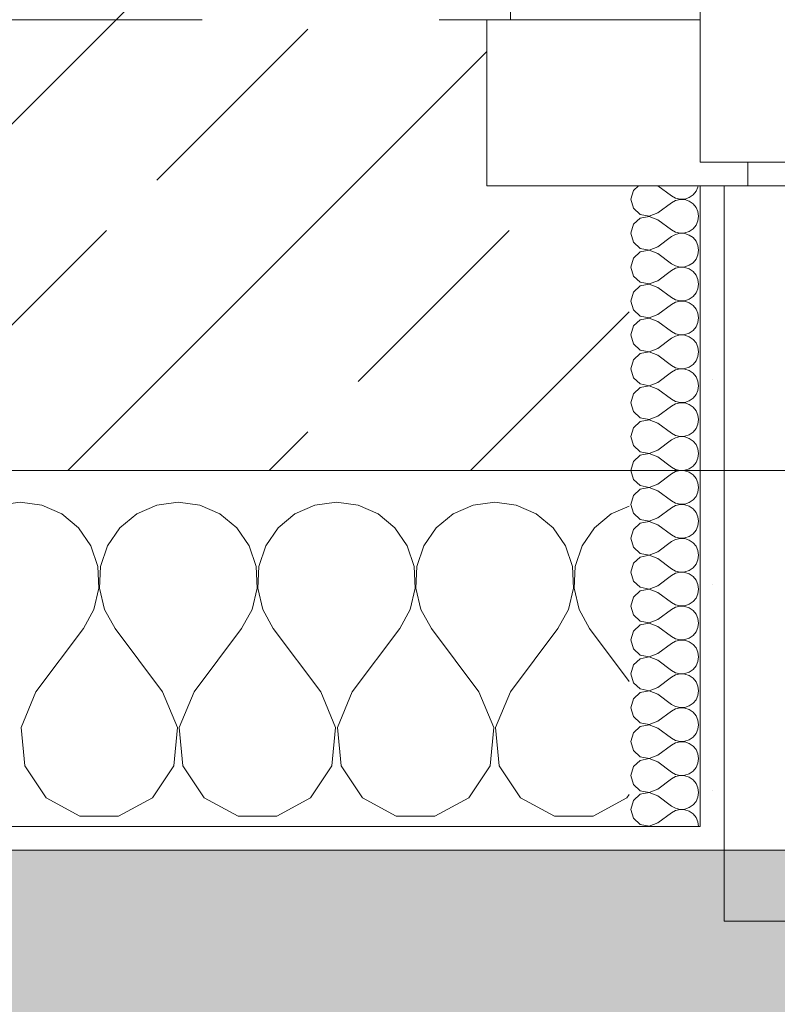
# Model space of a CAD drawing. Header units: metres. Extents: x -4 to 100, y -11 to 17.
# Tile 609 of 656: x 58.533 to 58.852, y -0.22 to 0.195. Entities that reach past the tile are written whole.
import ezdxf

# ---------------------------------------------------------------- set-up
doc = ezdxf.new("R2010")
doc.units = ezdxf.units.M
doc.header["$MEASUREMENT"] = 0
doc.linetypes.add('Strichlinie eng', pattern=[0.115, 0.075, -0.04])
doc.linetypes.add('Untersicht', pattern=[0.1, 0.075, -0.025])
for name, color, linetype in [('152 - Bemaßung_ Beschriftung.Ausbau', 7, 'Continuous'), ('302 - Elemente.Schraffur', 7, 'Continuous'), ('603 - Struktur.Bodenplatte_ Decke Roh', 7, 'Continuous'), ('604 - Struktur.Wand Aussen', 7, 'Continuous'), ('Neubau_653 - Abdeckung.TB Verkofferung', 7, 'Continuous')]:
    doc.layers.add(name, color=color, linetype=linetype)
doc.styles.add('ERSTELLTER_STIL_2', font='txt')
doc.dimstyles.new('ERSTELLTER_STIL__5', dxfattribs={"dimtxt": 0.1, "dimasz": 0.0532, "dimexe": 0.18, "dimexo": 0.0625, "dimgap": 0, "dimtad": 1, "dimtih": 1, "dimtoh": 1, "dimzin": 0, "dimdsep": 46, "dimtxsty": 'ERSTELLTER_STIL_2', "dimblk": 'ARROWHEAD_2', "dimblk1": 'ARROWHEAD_2', "dimblk2": 'ARROWHEAD_2', "dimcen": 0.09, "dimse1": 1, "dimse2": 1, "dimclrd": 7, "dimclre": 7, "dimclrt": 7, "dimazin": 0, "dimtfac": 1, "dimtdec": 4, "dimtmove": 0, "dimatfit": 3, "dimfxl": 1, "dimtolj": 1, "dimtzin": 0, "dimarcsym": 0})
pattern_1 = [(0, (0, 0), (0, 0.08660254), [0, -0.05]), (0, (0.025, 0.0433), (0, 0.08660254), [0, -0.05])]

# ---------------------------------------------------------------- blocks, each defined once
blk = doc.blocks.new('*X159')
at = {"layer": '604 - Struktur.Wand Aussen', "color": 7, "linetype": 'Continuous', "lineweight": 5}
for p, q in [((58.53333, -0.00833), (58.52422, -0.0096)), ((58.54244, -0.0096), (58.53333, -0.00833)), ((58.55086, -0.01331), (58.54244, -0.0096)), ((58.59089, -0.0096), (58.58248, -0.01331)), ((58.6, -0.00833), (58.59089, -0.0096)), ((58.60911, -0.0096), (58.6, -0.00833)), ((58.61752, -0.01331), (58.60911, -0.0096)), ((58.65756, -0.0096), (58.64914, -0.01331)), ((58.66667, -0.00833), (58.65756, -0.0096)), ((58.67578, -0.0096), (58.66667, -0.00833)), ((58.68419, -0.01331), (58.67578, -0.0096)), ((58.72422, -0.0096), (58.71581, -0.01331)), ((58.73333, -0.00833), (58.72422, -0.0096)), ((58.74244, -0.0096), (58.73333, -0.00833)), ((58.75086, -0.01331), (58.74244, -0.0096)), ((58.79, -0.00999), (58.78248, -0.01331)), ((58.55794, -0.01918), (58.55086, -0.01331)), ((58.58248, -0.01331), (58.57539, -0.01918)), ((58.62461, -0.01918), (58.61752, -0.01331)), ((58.64914, -0.01331), (58.64206, -0.01918)), ((58.69127, -0.01918), (58.68419, -0.01331)), ((58.71581, -0.01331), (58.70873, -0.01918)), ((58.75794, -0.01918), (58.75086, -0.01331)), ((58.78248, -0.01331), (58.77539, -0.01918)), ((58.56315, -0.02676), (58.55794, -0.01918)), ((58.57539, -0.01918), (58.57019, -0.02676)), ((58.62981, -0.02676), (58.62461, -0.01918)), ((58.64206, -0.01918), (58.63685, -0.02676)), ((58.69648, -0.02676), (58.69127, -0.01918)), ((58.70873, -0.01918), (58.70352, -0.02676)), ((58.76315, -0.02676), (58.75794, -0.01918)), ((58.77539, -0.01918), (58.77019, -0.02676)), ((58.56609, -0.03547), (58.56315, -0.02676)), ((58.57019, -0.02676), (58.56725, -0.03547)), ((58.63275, -0.03547), (58.62981, -0.02676)), ((58.63685, -0.02676), (58.63391, -0.03547)), ((58.69942, -0.03547), (58.69648, -0.02676)), ((58.70352, -0.02676), (58.70058, -0.03547)), ((58.76609, -0.03547), (58.76315, -0.02676)), ((58.77019, -0.02676), (58.76725, -0.03547)), ((58.56653, -0.04466), (58.56609, -0.03547)), ((58.56725, -0.03547), (58.5668, -0.04466)), ((58.6332, -0.04466), (58.63275, -0.03547)), ((58.63391, -0.03547), (58.63347, -0.04466)), ((58.69987, -0.04466), (58.69942, -0.03547)), ((58.70058, -0.03547), (58.70013, -0.04466)), ((58.76653, -0.04466), (58.76609, -0.03547)), ((58.76725, -0.03547), (58.7668, -0.04466)), ((58.56445, -0.05362), (58.56653, -0.04466)), ((58.5668, -0.04466), (58.56888, -0.05362)), ((58.63112, -0.05362), (58.6332, -0.04466)), ((58.63347, -0.04466), (58.63555, -0.05362)), ((58.69778, -0.05362), (58.69987, -0.04466)), ((58.70013, -0.04466), (58.70222, -0.05362)), ((58.76445, -0.05362), (58.76653, -0.04466)), ((58.7668, -0.04466), (58.76888, -0.05362)), ((58.56, -0.06167), (58.56445, -0.05362)), ((58.56888, -0.05362), (58.57333, -0.06167)), ((58.62667, -0.06167), (58.63112, -0.05362)), ((58.63555, -0.05362), (58.64, -0.06167)), ((58.69333, -0.06167), (58.69778, -0.05362)), ((58.70222, -0.05362), (58.70667, -0.06167)), ((58.76, -0.06167), (58.76445, -0.05362)), ((58.76888, -0.05362), (58.77333, -0.06167)), ((58.54, -0.08833), (58.56, -0.06167)), ((58.59333, -0.08833), (58.57333, -0.06167)), ((58.60667, -0.08833), (58.62667, -0.06167)), ((58.66, -0.08833), (58.64, -0.06167)), ((58.67333, -0.08833), (58.69333, -0.06167)), ((58.72667, -0.08833), (58.70667, -0.06167)), ((58.74, -0.08833), (58.76, -0.06167)), ((58.79, -0.08389), (58.77333, -0.06167)), ((58.54, -0.08833), (58.53371, -0.1033)), ((58.59962, -0.1033), (58.59333, -0.08833)), ((58.60667, -0.08833), (58.60038, -0.1033)), ((58.66629, -0.1033), (58.66, -0.08833)), ((58.67333, -0.08833), (58.66705, -0.1033)), ((58.73295, -0.1033), (58.72667, -0.08833)), ((58.74, -0.08833), (58.73371, -0.1033)), ((58.53371, -0.1033), (58.53525, -0.11947)), ((58.59808, -0.11947), (58.59962, -0.1033)), ((58.60038, -0.1033), (58.60192, -0.11947)), ((58.66475, -0.11947), (58.66629, -0.1033)), ((58.66705, -0.1033), (58.66858, -0.11947)), ((58.73142, -0.11947), (58.73295, -0.1033)), ((58.73371, -0.1033), (58.73525, -0.11947)), ((58.53525, -0.11947), (58.54424, -0.13299)), ((58.5891, -0.13299), (58.59808, -0.11947)), ((58.60192, -0.11947), (58.6109, -0.13299)), ((58.65576, -0.13299), (58.66475, -0.11947)), ((58.66858, -0.11947), (58.67757, -0.13299)), ((58.72243, -0.13299), (58.73142, -0.11947)), ((58.73525, -0.11947), (58.74424, -0.13299)), ((58.7891, -0.13299), (58.79, -0.13163)), ((58.54424, -0.13299), (58.55855, -0.14066)), ((58.57479, -0.14066), (58.5891, -0.13299)), ((58.6109, -0.13299), (58.62521, -0.14066)), ((58.64145, -0.14066), (58.65576, -0.13299)), ((58.67757, -0.13299), (58.69188, -0.14066)), ((58.70812, -0.14066), (58.72243, -0.13299)), ((58.74424, -0.13299), (58.75855, -0.14066)), ((58.77479, -0.14066), (58.7891, -0.13299)), ((58.55855, -0.14066), (58.57479, -0.14066)), ((58.62521, -0.14066), (58.64145, -0.14066)), ((58.69188, -0.14066), (58.70812, -0.14066)), ((58.75855, -0.14066), (58.77479, -0.14066))]:
    blk.add_line(p, q, dxfattribs=at)
blk = doc.blocks.new('*X161')
at = {"layer": '604 - Struktur.Wand Aussen', "color": 7, "linetype": 'Continuous', "lineweight": 5}
for p, q in [((58.79392, 0.125), (58.79178, 0.12304)), ((58.80214, 0.125), (58.80786, 0.12071)), ((58.81901, 0.12448), (58.81909, 0.125)), ((58.79178, 0.12304), (58.79071, 0.11929)), ((58.80786, 0.12071), (58.80958, 0.11976)), ((58.81534, 0.12004), (58.81696, 0.12116)), ((58.81696, 0.12116), (58.81822, 0.12267)), ((58.81822, 0.12267), (58.81901, 0.12448)), ((58.79071, 0.11929), (58.79178, 0.11553)), ((58.80214, 0.11357), (58.80786, 0.11786)), ((58.80958, 0.11881), (58.80786, 0.11786)), ((58.80958, 0.11976), (58.8115, 0.11931)), ((58.8115, 0.11926), (58.80958, 0.11881)), ((58.8115, 0.11931), (58.81347, 0.11941)), ((58.81347, 0.11916), (58.8115, 0.11926)), ((58.81347, 0.11941), (58.81534, 0.12004)), ((58.81534, 0.11853), (58.81347, 0.11916)), ((58.81696, 0.11742), (58.81534, 0.11853)), ((58.81822, 0.1159), (58.81696, 0.11742)), ((58.79178, 0.11553), (58.79466, 0.1129)), ((58.79466, 0.1129), (58.7985, 0.11217)), ((58.7985, 0.11211), (58.79466, 0.11139)), ((58.7985, 0.11217), (58.80214, 0.11357)), ((58.80214, 0.11071), (58.7985, 0.11211)), ((58.81901, 0.11409), (58.81822, 0.1159)), ((58.81929, 0.11214), (58.81901, 0.11409)), ((58.81901, 0.11019), (58.81929, 0.11214)), ((58.79178, 0.10876), (58.79071, 0.105)), ((58.79466, 0.11139), (58.79178, 0.10876)), ((58.80214, 0.11071), (58.80786, 0.10643)), ((58.81696, 0.10687), (58.81822, 0.10839)), ((58.81822, 0.10839), (58.81901, 0.11019)), ((58.79071, 0.105), (58.79178, 0.10124)), ((58.80786, 0.10643), (58.80958, 0.10547)), ((58.80958, 0.10453), (58.80786, 0.10357)), ((58.80958, 0.10547), (58.8115, 0.10503)), ((58.8115, 0.10497), (58.80958, 0.10453)), ((58.8115, 0.10503), (58.81347, 0.10512)), ((58.81347, 0.10488), (58.8115, 0.10497)), ((58.81347, 0.10512), (58.81534, 0.10575)), ((58.81534, 0.10425), (58.81347, 0.10488)), ((58.81534, 0.10575), (58.81696, 0.10687)), ((58.81696, 0.10313), (58.81534, 0.10425)), ((58.79178, 0.10124), (58.79466, 0.09861)), ((58.80214, 0.09929), (58.80786, 0.10357)), ((58.81822, 0.10161), (58.81696, 0.10313)), ((58.81901, 0.09981), (58.81822, 0.10161)), ((58.81929, 0.09786), (58.81901, 0.09981)), ((58.79466, 0.0971), (58.79178, 0.09447)), ((58.79466, 0.09861), (58.7985, 0.09789)), ((58.7985, 0.09783), (58.79466, 0.0971)), ((58.7985, 0.09789), (58.80214, 0.09929)), ((58.80214, 0.09643), (58.7985, 0.09783)), ((58.80214, 0.09643), (58.80786, 0.09214)), ((58.81822, 0.0941), (58.81901, 0.09591)), ((58.81901, 0.09591), (58.81929, 0.09786)), ((58.79178, 0.09447), (58.79071, 0.09071)), ((58.80786, 0.09214), (58.80958, 0.09119)), ((58.81347, 0.09084), (58.81534, 0.09147)), ((58.81534, 0.09147), (58.81696, 0.09258)), ((58.81696, 0.09258), (58.81822, 0.0941)), ((58.79071, 0.09071), (58.79178, 0.08696)), ((58.80214, 0.085), (58.80786, 0.08929)), ((58.80958, 0.09024), (58.80786, 0.08929)), ((58.80958, 0.09119), (58.8115, 0.09074)), ((58.8115, 0.09069), (58.80958, 0.09024)), ((58.8115, 0.09074), (58.81347, 0.09084)), ((58.81347, 0.09059), (58.8115, 0.09069)), ((58.81534, 0.08996), (58.81347, 0.09059)), ((58.81696, 0.08884), (58.81534, 0.08996)), ((58.81822, 0.08733), (58.81696, 0.08884)), ((58.81901, 0.08552), (58.81822, 0.08733)), ((58.79178, 0.08696), (58.79466, 0.08433)), ((58.79466, 0.08433), (58.7985, 0.0836)), ((58.7985, 0.08354), (58.79466, 0.08282)), ((58.7985, 0.0836), (58.80214, 0.085)), ((58.80214, 0.08214), (58.7985, 0.08354)), ((58.81929, 0.08357), (58.81901, 0.08552)), ((58.81901, 0.08162), (58.81929, 0.08357)), ((58.79178, 0.08018), (58.79071, 0.07643)), ((58.79466, 0.08282), (58.79178, 0.08018)), ((58.80214, 0.08214), (58.80786, 0.07786)), ((58.81696, 0.0783), (58.81822, 0.07982)), ((58.81822, 0.07982), (58.81901, 0.08162)), ((58.79071, 0.07643), (58.79178, 0.07267)), ((58.80214, 0.07071), (58.80786, 0.075)), ((58.80786, 0.07786), (58.80958, 0.0769)), ((58.80958, 0.07595), (58.80786, 0.075)), ((58.80958, 0.0769), (58.8115, 0.07646)), ((58.8115, 0.0764), (58.80958, 0.07595)), ((58.8115, 0.07646), (58.81347, 0.07655)), ((58.81347, 0.0763), (58.8115, 0.0764)), ((58.81347, 0.07655), (58.81534, 0.07718)), ((58.81534, 0.07567), (58.81347, 0.0763)), ((58.81534, 0.07718), (58.81696, 0.0783)), ((58.81696, 0.07456), (58.81534, 0.07567)), ((58.79178, 0.07267), (58.79466, 0.07004)), ((58.7985, 0.06931), (58.80214, 0.07071)), ((58.81822, 0.07304), (58.81696, 0.07456)), ((58.81901, 0.07124), (58.81822, 0.07304)), ((58.81929, 0.06929), (58.81901, 0.07124)), ((58.79466, 0.06853), (58.79178, 0.0659)), ((58.79466, 0.07004), (58.7985, 0.06931)), ((58.7985, 0.06926), (58.79466, 0.06853)), ((58.80214, 0.06786), (58.7985, 0.06926)), ((58.80214, 0.06786), (58.80786, 0.06357)), ((58.81822, 0.06553), (58.81901, 0.06733)), ((58.81901, 0.06733), (58.81929, 0.06929)), ((58.79178, 0.0659), (58.79071, 0.06214)), ((58.80786, 0.06357), (58.80958, 0.06262)), ((58.80958, 0.06262), (58.8115, 0.06217)), ((58.8115, 0.06217), (58.81347, 0.06227)), ((58.81347, 0.06227), (58.81534, 0.0629)), ((58.81534, 0.0629), (58.81696, 0.06401)), ((58.81696, 0.06401), (58.81822, 0.06553)), ((58.79071, 0.06214), (58.79178, 0.05839)), ((58.79178, 0.05839), (58.79466, 0.05575)), ((58.80214, 0.05643), (58.80786, 0.06071)), ((58.80958, 0.06167), (58.80786, 0.06071)), ((58.8115, 0.06211), (58.80958, 0.06167)), ((58.81347, 0.06202), (58.8115, 0.06211)), ((58.81534, 0.06139), (58.81347, 0.06202)), ((58.81696, 0.06027), (58.81534, 0.06139)), ((58.81822, 0.05876), (58.81696, 0.06027)), ((58.81901, 0.05695), (58.81822, 0.05876)), ((58.79466, 0.05425), (58.79178, 0.05161)), ((58.79466, 0.05575), (58.7985, 0.05503)), ((58.7985, 0.05497), (58.79466, 0.05425)), ((58.7985, 0.05503), (58.80214, 0.05643)), ((58.80214, 0.05357), (58.7985, 0.05497)), ((58.81929, 0.055), (58.81901, 0.05695)), ((58.81901, 0.05305), (58.81929, 0.055)), ((58.79178, 0.05161), (58.79071, 0.04786)), ((58.80214, 0.05357), (58.80786, 0.04929)), ((58.81696, 0.04973), (58.81822, 0.05124)), ((58.81822, 0.05124), (58.81901, 0.05305)), ((58.79071, 0.04786), (58.79178, 0.0441)), ((58.80214, 0.04214), (58.80786, 0.04643)), ((58.80786, 0.04929), (58.80958, 0.04833)), ((58.80958, 0.04738), (58.80786, 0.04643)), ((58.80958, 0.04833), (58.8115, 0.04789)), ((58.8115, 0.04783), (58.80958, 0.04738)), ((58.8115, 0.04789), (58.81347, 0.04798)), ((58.81347, 0.04773), (58.8115, 0.04783)), ((58.81347, 0.04798), (58.81534, 0.04861)), ((58.81534, 0.0471), (58.81347, 0.04773)), ((58.81534, 0.04861), (58.81696, 0.04973)), ((58.81696, 0.04599), (58.81534, 0.0471)), ((58.81822, 0.04447), (58.81696, 0.04599)), ((58.79178, 0.0441), (58.79466, 0.04147)), ((58.7985, 0.04074), (58.80214, 0.04214)), ((58.81901, 0.04267), (58.81822, 0.04447)), ((58.81929, 0.04071), (58.81901, 0.04267)), ((58.79466, 0.03996), (58.79178, 0.03733)), ((58.79466, 0.04147), (58.7985, 0.04074)), ((58.7985, 0.04069), (58.79466, 0.03996)), ((58.80214, 0.03929), (58.7985, 0.04069)), ((58.80214, 0.03929), (58.80786, 0.035)), ((58.81822, 0.03696), (58.81901, 0.03876)), ((58.81901, 0.03876), (58.81929, 0.04071)), ((58.79178, 0.03733), (58.79071, 0.03357)), ((58.79071, 0.03357), (58.79178, 0.02982)), ((58.80786, 0.035), (58.80958, 0.03405)), ((58.80958, 0.03405), (58.8115, 0.0336)), ((58.8115, 0.03354), (58.80958, 0.0331)), ((58.8115, 0.0336), (58.81347, 0.0337)), ((58.81347, 0.03345), (58.8115, 0.03354)), ((58.81347, 0.0337), (58.81534, 0.03433)), ((58.81534, 0.03282), (58.81347, 0.03345)), ((58.81534, 0.03433), (58.81696, 0.03544)), ((58.81696, 0.03544), (58.81822, 0.03696)), ((58.79178, 0.02982), (58.79466, 0.02718)), ((58.80214, 0.02786), (58.80786, 0.03214)), ((58.80958, 0.0331), (58.80786, 0.03214)), ((58.81696, 0.0317), (58.81534, 0.03282)), ((58.81822, 0.03018), (58.81696, 0.0317)), ((58.81901, 0.02838), (58.81822, 0.03018)), ((58.79466, 0.02567), (58.79178, 0.02304)), ((58.79466, 0.02718), (58.7985, 0.02646)), ((58.7985, 0.0264), (58.79466, 0.02567)), ((58.7985, 0.02646), (58.80214, 0.02786)), ((58.80214, 0.025), (58.7985, 0.0264)), ((58.80214, 0.025), (58.80786, 0.02071)), ((58.81929, 0.02643), (58.81901, 0.02838)), ((58.81901, 0.02448), (58.81929, 0.02643)), ((58.79178, 0.02304), (58.79071, 0.01929)), ((58.81534, 0.02004), (58.81696, 0.02116)), ((58.81696, 0.02116), (58.81822, 0.02267)), ((58.81822, 0.02267), (58.81901, 0.02448)), ((58.79071, 0.01929), (58.79178, 0.01553)), ((58.80214, 0.01357), (58.80786, 0.01786)), ((58.80786, 0.02071), (58.80958, 0.01976)), ((58.80958, 0.01881), (58.80786, 0.01786)), ((58.80958, 0.01976), (58.8115, 0.01931)), ((58.8115, 0.01926), (58.80958, 0.01881)), ((58.8115, 0.01931), (58.81347, 0.01941)), ((58.81347, 0.01916), (58.8115, 0.01926)), ((58.81347, 0.01941), (58.81534, 0.02004)), ((58.81534, 0.01853), (58.81347, 0.01916)), ((58.81696, 0.01742), (58.81534, 0.01853)), ((58.81822, 0.0159), (58.81696, 0.01742)), ((58.79178, 0.01553), (58.79466, 0.0129)), ((58.79466, 0.0129), (58.7985, 0.01217)), ((58.7985, 0.01217), (58.80214, 0.01357)), ((58.81901, 0.01409), (58.81822, 0.0159)), ((58.81929, 0.01214), (58.81901, 0.01409)), ((58.79178, 0.00876), (58.79071, 0.005)), ((58.79466, 0.01139), (58.79178, 0.00876)), ((58.7985, 0.01211), (58.79466, 0.01139)), ((58.80214, 0.01071), (58.7985, 0.01211)), ((58.80214, 0.01071), (58.80786, 0.00643)), ((58.81696, 0.00687), (58.81822, 0.00839)), ((58.81822, 0.00839), (58.81901, 0.01019)), ((58.81901, 0.01019), (58.81929, 0.01214)), ((58.79071, 0.005), (58.79178, 0.00124)), ((58.80786, 0.00643), (58.80958, 0.00547)), ((58.80958, 0.00453), (58.80786, 0.00357)), ((58.80958, 0.00547), (58.8115, 0.00503)), ((58.8115, 0.00497), (58.80958, 0.00453)), ((58.8115, 0.00503), (58.81347, 0.00512)), ((58.81347, 0.00488), (58.8115, 0.00497)), ((58.81347, 0.00512), (58.81534, 0.00575)), ((58.81534, 0.00425), (58.81347, 0.00488)), ((58.81534, 0.00575), (58.81696, 0.00687)), ((58.81696, 0.00313), (58.81534, 0.00425)), ((58.79178, 0.00124), (58.79466, -0.00139)), ((58.80214, -0.00071), (58.80786, 0.00357)), ((58.81822, 0.00161), (58.81696, 0.00313)), ((58.81901, -0.00019), (58.81822, 0.00161)), ((58.79466, -0.0029), (58.79178, -0.00553)), ((58.79466, -0.00139), (58.7985, -0.00211)), ((58.7985, -0.00217), (58.79466, -0.0029)), ((58.7985, -0.00211), (58.80214, -0.00071)), ((58.80214, -0.00357), (58.7985, -0.00217)), ((58.80214, -0.00357), (58.80786, -0.00786)), ((58.81822, -0.0059), (58.81901, -0.00409)), ((58.81929, -0.00214), (58.81901, -0.00019)), ((58.81901, -0.00409), (58.81929, -0.00214)), ((58.79178, -0.00553), (58.79071, -0.00929)), ((58.80786, -0.00786), (58.80958, -0.00881)), ((58.81534, -0.00853), (58.81696, -0.00742)), ((58.81696, -0.00742), (58.81822, -0.0059)), ((58.79071, -0.00929), (58.79178, -0.01304)), ((58.80214, -0.015), (58.80786, -0.01071)), ((58.80958, -0.00976), (58.80786, -0.01071)), ((58.80958, -0.00881), (58.8115, -0.00926)), ((58.8115, -0.00931), (58.80958, -0.00976)), ((58.8115, -0.00926), (58.81347, -0.00916)), ((58.81347, -0.00941), (58.8115, -0.00931)), ((58.81347, -0.00916), (58.81534, -0.00853)), ((58.81534, -0.01004), (58.81347, -0.00941)), ((58.81696, -0.01116), (58.81534, -0.01004)), ((58.81822, -0.01267), (58.81696, -0.01116)), ((58.79178, -0.01304), (58.79466, -0.01567)), ((58.79466, -0.01567), (58.7985, -0.0164)), ((58.7985, -0.01646), (58.79466, -0.01718)), ((58.7985, -0.0164), (58.80214, -0.015)), ((58.80214, -0.01786), (58.7985, -0.01646)), ((58.81901, -0.01448), (58.81822, -0.01267)), ((58.81929, -0.01643), (58.81901, -0.01448)), ((58.81901, -0.01838), (58.81929, -0.01643)), ((58.79178, -0.01982), (58.79071, -0.02357)), ((58.79466, -0.01718), (58.79178, -0.01982)), ((58.80214, -0.01786), (58.80786, -0.02214)), ((58.81696, -0.0217), (58.81822, -0.02018)), ((58.81822, -0.02018), (58.81901, -0.01838)), ((58.79071, -0.02357), (58.79178, -0.02733)), ((58.80786, -0.02214), (58.80958, -0.0231)), ((58.80958, -0.02405), (58.80786, -0.025)), ((58.80958, -0.0231), (58.8115, -0.02354)), ((58.8115, -0.0236), (58.80958, -0.02405)), ((58.8115, -0.02354), (58.81347, -0.02345)), ((58.81347, -0.0237), (58.8115, -0.0236)), ((58.81347, -0.02345), (58.81534, -0.02282)), ((58.81534, -0.02433), (58.81347, -0.0237)), ((58.81534, -0.02282), (58.81696, -0.0217)), ((58.81696, -0.02544), (58.81534, -0.02433)), ((58.79178, -0.02733), (58.79466, -0.02996)), ((58.80214, -0.02929), (58.80786, -0.025)), ((58.81822, -0.02696), (58.81696, -0.02544)), ((58.81901, -0.02876), (58.81822, -0.02696)), ((58.81929, -0.03071), (58.81901, -0.02876)), ((58.79466, -0.03147), (58.79178, -0.0341)), ((58.79466, -0.02996), (58.7985, -0.03069)), ((58.7985, -0.03074), (58.79466, -0.03147)), ((58.7985, -0.03069), (58.80214, -0.02929)), ((58.80214, -0.03214), (58.7985, -0.03074)), ((58.80214, -0.03214), (58.80786, -0.03643)), ((58.81822, -0.03447), (58.81901, -0.03267)), ((58.81901, -0.03267), (58.81929, -0.03071)), ((58.79178, -0.0341), (58.79071, -0.03786)), ((58.80786, -0.03643), (58.80958, -0.03738)), ((58.81347, -0.03773), (58.81534, -0.0371)), ((58.81534, -0.0371), (58.81696, -0.03599)), ((58.81696, -0.03599), (58.81822, -0.03447)), ((58.79071, -0.03786), (58.79178, -0.04161)), ((58.80214, -0.04357), (58.80786, -0.03929)), ((58.80958, -0.03833), (58.80786, -0.03929)), ((58.80958, -0.03738), (58.8115, -0.03783)), ((58.8115, -0.03789), (58.80958, -0.03833)), ((58.8115, -0.03783), (58.81347, -0.03773)), ((58.81347, -0.03798), (58.8115, -0.03789)), ((58.81534, -0.03861), (58.81347, -0.03798)), ((58.81696, -0.03973), (58.81534, -0.03861)), ((58.81822, -0.04124), (58.81696, -0.03973)), ((58.81901, -0.04305), (58.81822, -0.04124)), ((58.79178, -0.04161), (58.79466, -0.04425)), ((58.79466, -0.04425), (58.7985, -0.04497)), ((58.7985, -0.04503), (58.79466, -0.04575)), ((58.7985, -0.04497), (58.80214, -0.04357)), ((58.80214, -0.04643), (58.7985, -0.04503)), ((58.81929, -0.045), (58.81901, -0.04305)), ((58.81901, -0.04695), (58.81929, -0.045)), ((58.79178, -0.04839), (58.79071, -0.05214)), ((58.79466, -0.04575), (58.79178, -0.04839)), ((58.80214, -0.04643), (58.80786, -0.05071)), ((58.81696, -0.05027), (58.81822, -0.04876)), ((58.81822, -0.04876), (58.81901, -0.04695)), ((58.79071, -0.05214), (58.79178, -0.0559)), ((58.80214, -0.05786), (58.80786, -0.05357)), ((58.80786, -0.05071), (58.80958, -0.05167)), ((58.80958, -0.05262), (58.80786, -0.05357)), ((58.80958, -0.05167), (58.8115, -0.05211)), ((58.8115, -0.05217), (58.80958, -0.05262)), ((58.8115, -0.05211), (58.81347, -0.05202)), ((58.81347, -0.05227), (58.8115, -0.05217)), ((58.81347, -0.05202), (58.81534, -0.05139)), ((58.81534, -0.0529), (58.81347, -0.05227)), ((58.81534, -0.05139), (58.81696, -0.05027)), ((58.81696, -0.05401), (58.81534, -0.0529)), ((58.79178, -0.0559), (58.79466, -0.05853)), ((58.7985, -0.05926), (58.80214, -0.05786)), ((58.81822, -0.05553), (58.81696, -0.05401)), ((58.81901, -0.05733), (58.81822, -0.05553)), ((58.81929, -0.05929), (58.81901, -0.05733)), ((58.79466, -0.06004), (58.79178, -0.06267)), ((58.79466, -0.05853), (58.7985, -0.05926)), ((58.7985, -0.05931), (58.79466, -0.06004)), ((58.80214, -0.06071), (58.7985, -0.05931)), ((58.80214, -0.06071), (58.80786, -0.065)), ((58.81822, -0.06304), (58.81901, -0.06124)), ((58.81901, -0.06124), (58.81929, -0.05929)), ((58.79178, -0.06267), (58.79071, -0.06643)), ((58.80786, -0.065), (58.80958, -0.06595)), ((58.80958, -0.06595), (58.8115, -0.0664)), ((58.8115, -0.0664), (58.81347, -0.0663)), ((58.81347, -0.0663), (58.81534, -0.06567)), ((58.81534, -0.06567), (58.81696, -0.06456)), ((58.81696, -0.06456), (58.81822, -0.06304)), ((58.79071, -0.06643), (58.79178, -0.07018)), ((58.79178, -0.07018), (58.79466, -0.07282)), ((58.80214, -0.07214), (58.80786, -0.06786)), ((58.80958, -0.0669), (58.80786, -0.06786)), ((58.8115, -0.06646), (58.80958, -0.0669)), ((58.81347, -0.06655), (58.8115, -0.06646)), ((58.81534, -0.06718), (58.81347, -0.06655)), ((58.81696, -0.0683), (58.81534, -0.06718)), ((58.81822, -0.06982), (58.81696, -0.0683)), ((58.81901, -0.07162), (58.81822, -0.06982)), ((58.79466, -0.07433), (58.79178, -0.07696)), ((58.79466, -0.07282), (58.7985, -0.07354)), ((58.7985, -0.0736), (58.79466, -0.07433)), ((58.7985, -0.07354), (58.80214, -0.07214)), ((58.80214, -0.075), (58.7985, -0.0736)), ((58.81929, -0.07357), (58.81901, -0.07162)), ((58.81901, -0.07552), (58.81929, -0.07357)), ((58.79178, -0.07696), (58.79071, -0.08071)), ((58.80214, -0.075), (58.80786, -0.07929)), ((58.81534, -0.07996), (58.81696, -0.07884)), ((58.81696, -0.07884), (58.81822, -0.07733)), ((58.81822, -0.07733), (58.81901, -0.07552)), ((58.79071, -0.08071), (58.79178, -0.08447)), ((58.80214, -0.08643), (58.80786, -0.08214)), ((58.80786, -0.07929), (58.80958, -0.08024)), ((58.80958, -0.08119), (58.80786, -0.08214)), ((58.80958, -0.08024), (58.8115, -0.08069)), ((58.8115, -0.08074), (58.80958, -0.08119)), ((58.8115, -0.08069), (58.81347, -0.08059)), ((58.81347, -0.08084), (58.8115, -0.08074)), ((58.81347, -0.08059), (58.81534, -0.07996)), ((58.81534, -0.08147), (58.81347, -0.08084)), ((58.81696, -0.08258), (58.81534, -0.08147)), ((58.81822, -0.0841), (58.81696, -0.08258)), ((58.79178, -0.08447), (58.79466, -0.0871)), ((58.79466, -0.0871), (58.7985, -0.08783)), ((58.7985, -0.08783), (58.80214, -0.08643)), ((58.81901, -0.08591), (58.81822, -0.0841)), ((58.81929, -0.08786), (58.81901, -0.08591)), ((58.79178, -0.09124), (58.79071, -0.095)), ((58.79466, -0.08861), (58.79178, -0.09124)), ((58.7985, -0.08789), (58.79466, -0.08861)), ((58.80214, -0.08929), (58.7985, -0.08789)), ((58.80214, -0.08929), (58.80786, -0.09357)), ((58.81822, -0.09161), (58.81901, -0.08981)), ((58.81901, -0.08981), (58.81929, -0.08786)), ((58.79071, -0.095), (58.79178, -0.09876)), ((58.80786, -0.09357), (58.80958, -0.09453)), ((58.80958, -0.09453), (58.8115, -0.09497)), ((58.8115, -0.09503), (58.80958, -0.09547)), ((58.8115, -0.09497), (58.81347, -0.09488)), ((58.81347, -0.09512), (58.8115, -0.09503)), ((58.81347, -0.09488), (58.81534, -0.09425)), ((58.81534, -0.09575), (58.81347, -0.09512)), ((58.81534, -0.09425), (58.81696, -0.09313)), ((58.81696, -0.09313), (58.81822, -0.09161)), ((58.79178, -0.09876), (58.79466, -0.10139)), ((58.80214, -0.10071), (58.80786, -0.09643)), ((58.80958, -0.09547), (58.80786, -0.09643)), ((58.81696, -0.09687), (58.81534, -0.09575)), ((58.81822, -0.09839), (58.81696, -0.09687)), ((58.81901, -0.10019), (58.81822, -0.09839)), ((58.79466, -0.1029), (58.79178, -0.10553)), ((58.79466, -0.10139), (58.7985, -0.10211)), ((58.7985, -0.10217), (58.79466, -0.1029)), ((58.7985, -0.10211), (58.80214, -0.10071)), ((58.80214, -0.10357), (58.7985, -0.10217)), ((58.80214, -0.10357), (58.80786, -0.10786)), ((58.81929, -0.10214), (58.81901, -0.10019)), ((58.81901, -0.10409), (58.81929, -0.10214)), ((58.79178, -0.10553), (58.79071, -0.10929)), ((58.80786, -0.10786), (58.80958, -0.10881)), ((58.81534, -0.10853), (58.81696, -0.10742)), ((58.81696, -0.10742), (58.81822, -0.1059)), ((58.81822, -0.1059), (58.81901, -0.10409)), ((58.79071, -0.10929), (58.79178, -0.11304)), ((58.80214, -0.115), (58.80786, -0.11071)), ((58.80958, -0.10976), (58.80786, -0.11071)), ((58.80958, -0.10881), (58.8115, -0.10926)), ((58.8115, -0.10931), (58.80958, -0.10976)), ((58.8115, -0.10926), (58.81347, -0.10916)), ((58.81347, -0.10941), (58.8115, -0.10931)), ((58.81347, -0.10916), (58.81534, -0.10853)), ((58.81534, -0.11004), (58.81347, -0.10941)), ((58.81696, -0.11116), (58.81534, -0.11004)), ((58.81822, -0.11267), (58.81696, -0.11116)), ((58.79178, -0.11304), (58.79466, -0.11567)), ((58.79466, -0.11567), (58.7985, -0.1164)), ((58.7985, -0.1164), (58.80214, -0.115)), ((58.81901, -0.11448), (58.81822, -0.11267)), ((58.81929, -0.11643), (58.81901, -0.11448)), ((58.79178, -0.11982), (58.79071, -0.12357)), ((58.79466, -0.11718), (58.79178, -0.11982)), ((58.7985, -0.11646), (58.79466, -0.11718)), ((58.80214, -0.11786), (58.7985, -0.11646)), ((58.80214, -0.11786), (58.80786, -0.12214)), ((58.81696, -0.1217), (58.81822, -0.12018)), ((58.81822, -0.12018), (58.81901, -0.11838)), ((58.81901, -0.11838), (58.81929, -0.11643)), ((58.79071, -0.12357), (58.79178, -0.12733)), ((58.80786, -0.12214), (58.80958, -0.1231)), ((58.80958, -0.12405), (58.80786, -0.125)), ((58.80958, -0.1231), (58.8115, -0.12354)), ((58.8115, -0.1236), (58.80958, -0.12405)), ((58.8115, -0.12354), (58.81347, -0.12345)), ((58.81347, -0.1237), (58.8115, -0.1236)), ((58.81347, -0.12345), (58.81534, -0.12282)), ((58.81534, -0.12433), (58.81347, -0.1237)), ((58.81534, -0.12282), (58.81696, -0.1217)), ((58.81696, -0.12544), (58.81534, -0.12433)), ((58.79178, -0.12733), (58.79466, -0.12996)), ((58.80214, -0.12929), (58.80786, -0.125)), ((58.81822, -0.12696), (58.81696, -0.12544)), ((58.81901, -0.12876), (58.81822, -0.12696)), ((58.79466, -0.13147), (58.79178, -0.1341)), ((58.79466, -0.12996), (58.7985, -0.13069)), ((58.7985, -0.13074), (58.79466, -0.13147)), ((58.7985, -0.13069), (58.80214, -0.12929)), ((58.80214, -0.13214), (58.7985, -0.13074)), ((58.80214, -0.13214), (58.80786, -0.13643)), ((58.81822, -0.13447), (58.81901, -0.13267)), ((58.81929, -0.13071), (58.81901, -0.12876)), ((58.81901, -0.13267), (58.81929, -0.13071)), ((58.79178, -0.1341), (58.79071, -0.13786)), ((58.80786, -0.13643), (58.80958, -0.13738)), ((58.81534, -0.1371), (58.81696, -0.13599)), ((58.81696, -0.13599), (58.81822, -0.13447)), ((58.79071, -0.13786), (58.79178, -0.14161)), ((58.80214, -0.14357), (58.80786, -0.13929)), ((58.80958, -0.13833), (58.80786, -0.13929)), ((58.80958, -0.13738), (58.8115, -0.13783)), ((58.8115, -0.13789), (58.80958, -0.13833)), ((58.8115, -0.13783), (58.81347, -0.13773)), ((58.81347, -0.13798), (58.8115, -0.13789)), ((58.81347, -0.13773), (58.81534, -0.1371)), ((58.81534, -0.13861), (58.81347, -0.13798)), ((58.81696, -0.13973), (58.81534, -0.13861)), ((58.81822, -0.14124), (58.81696, -0.13973)), ((58.79178, -0.14161), (58.79466, -0.14425)), ((58.79466, -0.14425), (58.7985, -0.14497)), ((58.7985, -0.14497), (58.80214, -0.14357)), ((58.81901, -0.14305), (58.81822, -0.14124)), ((58.81929, -0.145), (58.81901, -0.14305))]:
    blk.add_line(p, q, dxfattribs=at)
blk = doc.blocks.new('*D471')
at = {"layer": '152 - Bemaßung_ Beschriftung.Ausbau', "color": 7, "linetype": 'Continuous', "lineweight": 5}
for p, q in [((57.55, -4.1125), (57.55, -4.0075)), ((55.17021, -4.025), (55.12979, -4.095)), ((57.57021, -4.025), (57.52979, -4.095)), ((55.15, -4.06), (57.55, -4.06)), ((57.55, -4.06), (58.73, -4.06))]:
    blk.add_line(p, q, dxfattribs=at)
at = {"layer": '152 - Bemaßung_ Beschriftung.Ausbau', "color": 7, "lineweight": 5, "char_height": 0.1, "attachment_point": 7, "style": 'ERSTELLTER_STIL_2'}
for s, insert in [('\\A1;{\\pql;\\fArial|b0|i0|c0|p38;2,40}', (56.21697, -4.04)), ('\\A1;{\\pql;\\fArial|b0|i0|c0|p38;2,01}', (56.21697, -4.18))]:
    blk.add_mtext(s, dxfattribs=dict(at, insert=insert))
blk = doc.blocks.new('ARROWHEAD_2')
at = {"color": 0, "linetype": 'Continuous', "lineweight": 0}
for p, q in [((-0.3781, -0.655), (0.3781, 0.655)), ((0, 0), (-1, 0))]:
    blk.add_line(p, q, dxfattribs=at)
blk = doc.blocks.new('*D472')
at = {"layer": '152 - Bemaßung_ Beschriftung.Ausbau', "color": 7, "linetype": 'Continuous', "lineweight": 5}
for p, q in [((58.73, -4.1125), (58.73, -4.0075)), ((57.57021, -4.025), (57.52979, -4.095)), ((58.75021, -4.025), (58.70979, -4.095)), ((57.55, -4.06), (58.73, -4.06)), ((58.73, -4.06), (61.13, -4.06))]:
    blk.add_line(p, q, dxfattribs=at)
at = {"layer": '152 - Bemaßung_ Beschriftung.Ausbau', "color": 7, "lineweight": 5, "insert": (58.00697, -4.04), "char_height": 0.1, "attachment_point": 7, "style": 'ERSTELLTER_STIL_2'}
blk.add_mtext('\\A1;{\\pql;\\fArial|b0|i0|c0|p38;1,18}', dxfattribs=at)
blk = doc.blocks.new('*D473')
at = {"layer": '152 - Bemaßung_ Beschriftung.Ausbau', "color": 7, "linetype": 'Continuous', "lineweight": 5}
for p, q in [((61.13, -4.1125), (61.13, -4.0075)), ((58.75021, -4.025), (58.70979, -4.095)), ((61.15021, -4.025), (61.10979, -4.095)), ((58.73, -4.06), (61.13, -4.06)), ((61.13, -4.06), (62.27503, -4.06))]:
    blk.add_line(p, q, dxfattribs=at)
at = {"layer": '152 - Bemaßung_ Beschriftung.Ausbau', "color": 7, "lineweight": 5, "char_height": 0.1, "attachment_point": 7, "style": 'ERSTELLTER_STIL_2'}
for s, insert in [('\\A1;{\\pql;\\fArial|b0|i0|c0|p38;2,40}', (59.79697, -4.04)), ('\\A1;{\\pql;\\fArial|b0|i0|c0|p38;2,01}', (59.79697, -4.18))]:
    blk.add_mtext(s, dxfattribs=dict(at, insert=insert))
blk = doc.blocks.new('*D513')
at = {"layer": '152 - Bemaßung_ Beschriftung.Ausbau', "color": 7, "linetype": 'Continuous', "lineweight": 5}
for p, q in [((58.195, -4.6125), (58.195, -4.5075)), ((58.08021, -4.525), (58.03979, -4.595)), ((58.21521, -4.525), (58.17479, -4.595)), ((58.06, -4.56), (58.195, -4.56)), ((58.195, -4.56), (62.03503, -4.56))]:
    blk.add_line(p, q, dxfattribs=at)
blk = doc.blocks.new('*D514')
at = {"layer": '152 - Bemaßung_ Beschriftung.Ausbau', "color": 7, "linetype": 'Continuous', "lineweight": 5}
for p, q in [((62.03503, -4.6125), (62.03503, -4.5075)), ((58.21521, -4.525), (58.17479, -4.595)), ((62.05523, -4.525), (62.01482, -4.595)), ((58.195, -4.56), (62.03503, -4.56)), ((62.03503, -4.56), (62.27503, -4.56))]:
    blk.add_line(p, q, dxfattribs=at)
at = {"layer": '152 - Bemaßung_ Beschriftung.Ausbau', "color": 7, "lineweight": 5, "insert": (59.98198, -4.54), "char_height": 0.1, "attachment_point": 7, "style": 'ERSTELLTER_STIL_2'}
blk.add_mtext('\\A1;{\\pql;\\fArial|b0|i0|c0|p38;3,84}', dxfattribs=at)
blk = doc.blocks.new('*D555')
at = {"layer": '152 - Bemaßung_ Beschriftung.Ausbau', "color": 7, "linetype": 'Continuous', "lineweight": 5}
for p, q in [((58.27999, -5.1125), (58.27999, -5.0075)), ((58.0002, -5.025), (57.95978, -5.095)), ((58.3002, -5.025), (58.25978, -5.095)), ((57.97999, -5.06), (58.27999, -5.06)), ((58.27999, -5.06), (61.57999, -5.06))]:
    blk.add_line(p, q, dxfattribs=at)
at = {"layer": '152 - Bemaßung_ Beschriftung.Ausbau', "color": 7, "lineweight": 5, "insert": (58.0541, -5.04), "char_height": 0.1, "attachment_point": 7, "style": 'ERSTELLTER_STIL_2'}
blk.add_mtext('\\A1;{\\pql;\\fArial|b0|i0|c0|p38;30}', dxfattribs=at)
blk = doc.blocks.new('*D556')
at = {"layer": '152 - Bemaßung_ Beschriftung.Ausbau', "color": 7, "linetype": 'Continuous', "lineweight": 5}
for p, q in [((61.57999, -5.1125), (61.57999, -5.0075)), ((58.3002, -5.025), (58.25978, -5.095)), ((61.6002, -5.025), (61.55978, -5.095)), ((58.27999, -5.06), (61.57999, -5.06)), ((61.57999, -5.06), (61.87999, -5.06))]:
    blk.add_line(p, q, dxfattribs=at)
at = {"layer": '152 - Bemaßung_ Beschriftung.Ausbau', "color": 7, "lineweight": 5, "insert": (59.79696, -5.04), "char_height": 0.1, "attachment_point": 7, "style": 'ERSTELLTER_STIL_2'}
blk.add_mtext('\\A1;{\\pql;\\fArial|b0|i0|c0|p38;3,30}', dxfattribs=at)
blk = doc.blocks.new('*D562')
at = {"layer": '152 - Bemaßung_ Beschriftung.Ausbau', "color": 7, "linetype": 'Continuous', "lineweight": 5}
for p, q in [((-0.165, -6.1125), (-0.165, -6.0075)), ((62.42503, -6.1125), (62.42503, -6.0075)), ((-0.14479, -6.025), (-0.18521, -6.095)), ((62.40482, -6.095), (62.44523, -6.025)), ((-0.19923, -6.06), (-0.165, -6.06)), ((-0.165, -6.06), (62.42503, -6.06)), ((62.42503, -6.06), (62.45926, -6.06))]:
    blk.add_line(p, q, dxfattribs=at)
at = {"layer": '152 - Bemaßung_ Beschriftung.Ausbau', "color": 7, "lineweight": 5, "insert": (30.95904, -6.04), "char_height": 0.1, "attachment_point": 7, "style": 'ERSTELLTER_STIL_2'}
blk.add_mtext('\\A1;{\\pql;\\fArial|b0|i0|c0|p38;62,59}', dxfattribs=at)
blk = doc.blocks.new('*D755')
at = {"layer": '152 - Bemaßung_ Beschriftung.Ausbau', "color": 7, "linetype": 'Continuous', "lineweight": 5}
for p, q in [((62.42503, -5.6125), (62.42503, -5.5075)), ((55.2302, -5.525), (55.18978, -5.595)), ((62.40482, -5.595), (62.44523, -5.525)), ((55.20999, -5.56), (62.42503, -5.56)), ((62.42503, -5.56), (62.45926, -5.56))]:
    blk.add_line(p, q, dxfattribs=at)
at = {"layer": '152 - Bemaßung_ Beschriftung.Ausbau', "color": 7, "lineweight": 5, "char_height": 0.1, "attachment_point": 7, "style": 'ERSTELLTER_STIL_2'}
for s, insert in [('\\A1;{\\pql;\\fArial|b0|i0|c0|p38;7,21\\fArial|b0|i0|c0|p38;\\A1{\\H.66x;\\S5^  ;}}', (58.73532, -5.55941)), ('\\A1;{\\pql;\\fArial|b0|i0|c0|p38;10}', (55.23022, -5.54))]:
    blk.add_mtext(s, dxfattribs=dict(at, insert=insert))

msp = doc.modelspace()

# ---------------------------------------------------------------- hatches: boundary and pattern name
at = {"layer": '302 - Elemente.Schraffur', "linetype": 'Continuous', "lineweight": 0, "true_color": 0x282828}
msp.add_hatch(color=250, dxfattribs=at).paths.add_polyline_path([(55.21999, -3.31), (62.43503, -3.31), (62.43503, -0.155), (55.22001, -0.155)])
at = {"layer": '604 - Struktur.Wand Aussen', "linetype": 'Continuous', "lineweight": 0, "true_color": 0x000000}
h = msp.add_hatch(dxfattribs=at)
h.set_pattern_fill('Beton__Stahlbeton_0001', color=18, style=0, pattern_type=2)
h.set_pattern_definition([(45, (0, 0), (-0.08485281, 0.08485281), []), (45, (-0.04243, 0.04243), (-0.08485281, 0.08485281), [0.09, -0.03])])
h.paths.add_polyline_path([(57.55, 0.125), (57.49, 0.125), (57.49, 0.005), (58.79, 0.005), (58.79, 0.125), (58.73, 0.125), (58.73, 0.195), (58.73, 0.245), (57.55, 0.245), (57.55, 0.195)])
h = msp.add_hatch(dxfattribs=at)
h.set_pattern_fill('Verputz_0001', color=18, style=0, pattern_type=2)
h.set_pattern_definition(pattern_1)
h.paths.add_polyline_path([(58.82, -0.155), (58.83, -0.155), (58.83, 0.125), (58.82, 0.125)])
h = msp.add_hatch(dxfattribs=at)
h.set_pattern_fill('Verputz_0001', color=18, style=0, pattern_type=2)
h.set_pattern_definition(pattern_1)
h.paths.add_polyline_path([(57.46, -0.155), (58.82, -0.155), (58.82, -0.145), (57.46, -0.145)])

# ---------------------------------------------------------------- linework, layer by layer
at = {"layer": '603 - Struktur.Bodenplatte_ Decke Roh', "color": 7, "linetype": 'Continuous', "lineweight": 18, "flags": 128}
msp.add_lwpolyline([(55.10999, 0.005), (62.27503, 0.005)], dxfattribs=at)
at = {"layer": '604 - Struktur.Wand Aussen', "color": 7, "linetype": 'Continuous', "lineweight": 5}
for p, q in [((58.74, 0.195), (58.74, 0.245)), ((58.73, 0.195), (58.74, 0.195)), ((58.73, 0.195), (58.74, 0.195)), ((58.79, 0.125), (58.82, 0.125)), ((58.79, 0.125), (58.82, 0.125)), ((58.79, 0.125), (58.82, 0.125)), ((58.82, 0.125), (58.83, 0.125)), ((58.82, 0.125), (58.82, -0.145)), ((58.82, -0.145), (58.82, 0.125)), ((58.82, 0.125), (58.83, 0.125)), ((58.82, 0.125), (58.83, 0.125)), ((58.83, 0.005), (58.83, 0.125)), ((58.83, 0.005), (58.83, 0.125)), ((58.83, -0.005), (58.83, 0.005)), ((58.83, -0.005), (58.83, 0.005)), ((58.83, -0.145), (58.83, -0.005)), ((58.83, -0.145), (58.83, -0.005)), ((57.49, -0.145), (58.79, -0.145)), ((58.79, -0.145), (58.82, -0.145)), ((58.83, -0.155), (58.83, -0.145)), ((58.83, -0.155), (58.83, -0.145)), ((58.82, -0.155), (58.83, -0.155))]:
    msp.add_line(p, q, dxfattribs=at)
at = {"layer": '604 - Struktur.Wand Aussen', "color": 7, "linetype": 'Continuous', "lineweight": 13}
for p, q in [((58.82, 0.135), (58.82, 0.205)), ((58.73, 0.125), (58.73, 0.195)), ((58.73, 0.195), (58.82, 0.195)), ((58.73, 0.125), (58.73, 0.195)), ((58.73, 0.125), (58.73, 0.195)), ((58.82, 0.195), (58.82, 0.135)), ((58.82, 0.135), (58.84, 0.135)), ((58.9, 0.135), (58.82, 0.135)), ((58.84, 0.135), (58.84, 0.125)), ((58.73, 0.125), (58.79, 0.125)), ((58.84, 0.125), (58.73, 0.125)), ((58.73, 0.125), (58.79, 0.125)), ((58.73, 0.125), (58.79, 0.125)), ((59.39, 0.125), (58.84, 0.125)), ((57.49, 0.005), (58.79, 0.005))]:
    msp.add_line(p, q, dxfattribs=at)
at = {"layer": '604 - Struktur.Wand Aussen', "color": 7, "linetype": 'Continuous', "lineweight": 9}
for p, q in [((58.83, -0.155), (58.83, -0.185)), ((58.83, -0.185), (61.03, -0.185))]:
    msp.add_line(p, q, dxfattribs=at)
at = {"layer": '604 - Struktur.Wand Aussen', "color": 7, "linetype": 'Strichlinie eng', "lineweight": 9}
msp.add_line((58.83, -0.155), (61.03, -0.155), dxfattribs=at)
at = {"layer": '604 - Struktur.Wand Aussen', "color": 7, "linetype": 'Continuous', "lineweight": 5, "flags": 128}
msp.add_lwpolyline([(57.46, -0.155), (58.82, -0.155)], dxfattribs=at)
at = {"layer": 'Neubau_653 - Abdeckung.TB Verkofferung', "color": 1, "linetype": 'Untersicht', "lineweight": 9}
msp.add_line((54.70999, 0.19498), (62.02503, 0.19498), dxfattribs=at)

# ---------------------------------------------------------------- block references
at = {"layer": '604 - Struktur.Wand Aussen', "color": 7, "lineweight": 18}
for name in ['*X161', '*X159']:
    msp.add_blockref(name, (0, 0), dxfattribs=at)

# ---------------------------------------------------------------- dimensions: what is measured, and where the dimension line sits
at = {"layer": '152 - Bemaßung_ Beschriftung.Ausbau', "color": 7, "linetype": 'Continuous', "lineweight": 5}
for base, p1, p2, picture, middle in [((58.195, -4.5599999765), (58.06, 3.259991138), (58.195, 3.259991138), '*D513', (58.0492080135, -4.4899999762)), ((62.03503, -4.56), (58.195, 3.25999), (62.03503, 0.245), '*D514', (60.11187, -4.49)), ((58.27999, -5.06), (57.97999, 0.69998), (58.27999, 0.69998), '*D555', (58.13034, -4.99)), ((61.57999, -5.06), (58.27999, 0.69998), (61.57999, 0.24998), '*D556', (59.92684, -4.99)), ((57.55, -4.06), (55.15, 0.125), (57.55, 0.125), '*D471', (56.34685, -3.99)), ((58.73, -4.06), (57.55, 0.125), (58.73, 0.125), '*D472', (58.13685, -3.99)), ((61.13, -4.06), (58.73, 0.125), (61.13, 0.125), '*D473', (59.92685, -3.99)), ((62.42503, -6.06), (-0.165, -0.145), (62.42503, -0.145), '*D562', (31.12704, -5.99)), ((62.42503, -5.56), (55.20999, -3.31), (62.42503, -0.145), '*D755', (59.00026, -5.49))]:
    dim = msp.add_linear_dim(base=base, p1=p1, p2=p2, angle=0, dimstyle='ERSTELLTER_STIL__5', dxfattribs=at)
    dim.commit()
    dim.dimension.update_dxf_attribs({"geometry": picture, "text_midpoint": middle, "dimtype": 160})

doc.saveas('drawing.dxf')
